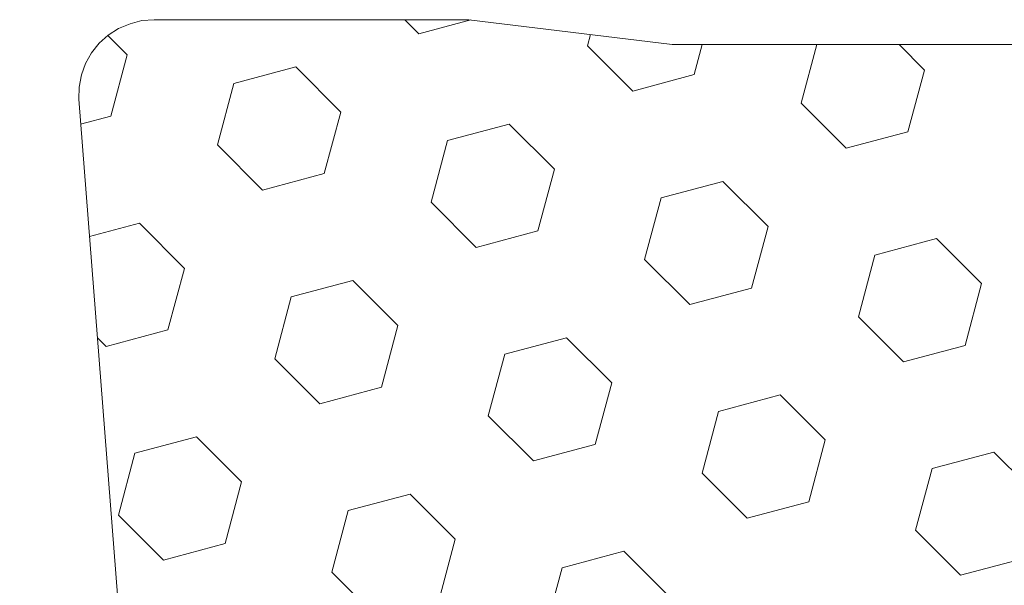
# Model space of a CAD drawing. Header units: centimetres. Extents: x -15121 to 30567, y -60641 to 0.
# Tile 435 of 656: x 1079.885 to 1080.277, y -23150.308 to -23150.083. Entities that reach past the tile are written whole.
import ezdxf

# ---------------------------------------------------------------- set-up
doc = ezdxf.new("R2010")
doc.units = ezdxf.units.CM
doc.header["$LTSCALE"] = 60
doc.layers.add('AIKA rzut sufitu wymiarowanie lobby', color=7, linetype='Continuous')
doc.layers.add('MB-uszczelki_tworzywa', color=8, linetype='Continuous', lineweight=0)
doc.styles.add('wymiar', font='txt.shx', dxfattribs={"width": 0.6})
doc.dimstyles.new('Dwudziestka', dxfattribs={"dimtxt": 7, "dimasz": 0.7, "dimexe": 5, "dimexo": 0, "dimgap": 2.5, "dimtad": 1, "dimtoh": 1, "dimdec": 3, "dimrnd": 0.5, "dimdsep": 46, "dimtxsty": 'wymiar', "dimblk": 'znacznik', "dimcen": 0, "dimdle": 5, "dimse1": 1, "dimse2": 1, "dimclrd": 256, "dimclre": 256, "dimclrt": 256, "dimadec": 0, "dimazin": 0, "dimtfac": 0.4, "dimtdec": 3, "dimtix": 1, "dimtofl": 0, "dimtmove": 2, "dimatfit": 3, "dimldrblk": 'znacznik', "dimfxl": 1, "dimtolj": 1, "dimarcsym": 0})

# ---------------------------------------------------------------- blocks, each defined once
blk = doc.blocks.new('120518', base_point=(5.2817, 995.21796))
at = {"layer": 'MB-uszczelki_tworzywa'}
for p, q in [((8.64085, 993.39999), (8.70635, 993.64506)), ((9.5567, 993.41689), (9.37712, 993.59647)), ((8.21621, 993.51302), (8.39578, 993.33344)), ((9.131, 993.53098), (9.0655, 993.28591)), ((7.05529, 993.42957), (6.80916, 993.36408)), ((7.23487, 993.24999), (7.05529, 993.42957)), ((8.39578, 993.33344), (8.64085, 993.39999)), ((9.49121, 993.17182), (9.5567, 993.41689)), ((10.22642, 993.36936), (9.98135, 993.30281)), ((10.406, 993.18978), (10.22642, 993.36936)), ((9.0655, 993.28591), (9.24508, 993.10633)), ((9.98135, 993.30281), (9.91586, 993.05774)), ((7.16832, 993.00492), (7.23487, 993.24999)), ((7.90459, 993.20246), (7.65952, 993.13696)), ((8.08416, 993.02288), (7.90459, 993.20246)), ((9.24508, 993.10633), (9.49121, 993.17182)), ((10.3405, 992.94365), (10.406, 993.18978)), ((7.65952, 993.13696), (7.59402, 992.89084)), ((6.74367, 993.11901), (6.92325, 992.93943)), ((9.91586, 993.05774), (10.09543, 992.87816)), ((6.92325, 992.93943), (7.16832, 993.00492)), ((8.01867, 992.77781), (8.08416, 993.02288)), ((8.75494, 992.97429), (8.50987, 992.90879)), ((8.93452, 992.79471), (8.75494, 992.97429)), ((10.09543, 992.87816), (10.3405, 992.94365)), ((7.59402, 992.89084), (7.7736, 992.71126)), ((8.50881, 992.90879), (8.44332, 992.66372)), ((7.7736, 992.71126), (8.01867, 992.77781)), ((8.86902, 992.54964), (8.93452, 992.79471)), ((9.60424, 992.74718), (9.35917, 992.68063)), ((9.78381, 992.5676), (9.60424, 992.74718)), ((8.44332, 992.66372), (8.6229, 992.48415)), ((9.35917, 992.68063), (9.29367, 992.43556)), ((7.2824, 992.58027), (7.03733, 992.51478)), ((7.46198, 992.4007), (7.2824, 992.58027)), ((8.6229, 992.48415), (8.86902, 992.54964)), ((9.71832, 992.32147), (9.78381, 992.5676)), ((7.03733, 992.51478), (6.97184, 992.26865)), ((10.45459, 992.51901), (10.20952, 992.45351)), ((10.45459, 992.51901), (10.48945, 992.48415)), ((9.29367, 992.43556), (9.47325, 992.25598)), ((10.20952, 992.45351), (10.14297, 992.20844)), ((7.39649, 992.15563), (7.46198, 992.4007)), ((8.13276, 992.3521), (7.88768, 992.28661)), ((8.31233, 992.17253), (8.13276, 992.3521)), ((9.47325, 992.25598), (9.71832, 992.32147)), ((6.97184, 992.26865), (7.15142, 992.08908)), ((7.88768, 992.28661), (7.82114, 992.04154)), ((10.14297, 992.20844), (10.32255, 992.02886)), ((7.15142, 992.08908), (7.39649, 992.15563)), ((8.24684, 991.92746), (8.31233, 992.17253)), ((8.98205, 992.12499), (8.73698, 992.05844)), ((9.16163, 991.94541), (8.98205, 992.12499)), ((10.32255, 992.02886), (10.52114, 992.08168)), ((7.82114, 992.04154), (8.00071, 991.86196)), ((8.73698, 992.05844), (8.67149, 991.81337)), ((8.00071, 991.86196), (8.24684, 991.92746)), ((9.09614, 991.69929), (9.16163, 991.94541)), ((9.83241, 991.89682), (9.58733, 991.83133)), ((10.01198, 991.71724), (9.83241, 991.89682)), ((9.58733, 991.83133), (9.52079, 991.58626)), ((8.67149, 991.81337), (8.85107, 991.63379)), ((7.51057, 991.72992), (7.2655, 991.66443)), ((7.51057, 991.72992), (7.69015, 991.55034)), ((9.94649, 991.47217), (10.01198, 991.71724)), ((8.85107, 991.63379), (9.09614, 991.69929)), ((7.2655, 991.66443), (7.19895, 991.41936)), ((10.556, 991.63485), (10.43663, 991.60316)), ((10.43663, 991.60316), (10.37114, 991.35809)), ((9.52079, 991.58626), (9.70036, 991.40668)), ((7.69015, 991.55034), (7.62783, 991.31795)), ((8.35987, 991.50281), (8.1148, 991.43626)), ((8.35987, 991.50281), (8.53945, 991.32323)), ((9.70036, 991.40668), (9.94649, 991.47217)), ((7.19895, 991.41936), (7.30036, 991.31795)), ((8.1148, 991.43626), (8.08311, 991.31795)), ((8.53945, 991.32323), (8.52783, 991.27781)), ((10.37114, 991.35809), (10.44825, 991.28098)), ((9.21022, 991.27464), (9.00318, 991.21971)), ((9.21022, 991.27464), (9.26621, 991.21865))]:
    blk.add_line(p, q, dxfattribs=at)
at = {"layer": 'MB-uszczelki_tworzywa', "flags": 128}
blk.add_lwpolyline([(6.58205, 991.31795), (8.20353, 991.31795), (9.01163, 991.21865), (10.26339, 991.21865), (10.31304, 991.22182), (10.35952, 991.2345), (10.40494, 991.25351), (10.44614, 991.27992), (10.48205, 991.31267), (10.51269, 991.35069), (10.53698, 991.39295), (10.55283, 991.43837), (10.56234, 991.48696), (10.56339, 991.53555), (10.29825, 994.93591)], dxfattribs=at)
blk = doc.blocks.new('znacznik')
at = {"color": 0}
for points in [[(0, -5), (0, 5)], [(-4, 0), (4, 0)]]:
    blk.add_lwpolyline(points, dxfattribs=at)
at = {"color": 1}
blk.add_lwpolyline([(-2.12132, -2.12132), (2.12132, 2.12132)], dxfattribs=at)
blk = doc.blocks.new('*D7253')
at = {"layer": 'AIKA rzut sufitu wymiarowanie lobby', "lineweight": -2, "transparency": 16777216}
blk.add_line((970.46844, -23167.85278), (1342.58803, -23167.85278), dxfattribs=at)
at = {"layer": 'Defpoints', "color": 0, "transparency": 16777216}
for p in [(969.76844, -23147.52154), (1343.28803, -23147.52154), (1343.28803, -23167.85278)]:
    blk.add_point(p, dxfattribs=at)
at = {"layer": 'AIKA rzut sufitu wymiarowanie lobby', "lineweight": -2, "transparency": 16777216, "xscale": 0.7, "yscale": 0.7, "zscale": 0.7, "rotation": 180}
blk.add_blockref('znacznik', (969.76844, -23167.85278), dxfattribs=at)
at = {"layer": 'AIKA rzut sufitu wymiarowanie lobby', "lineweight": -2, "transparency": 16777216, "xscale": 0.7, "yscale": 0.7, "zscale": 0.7}
blk.add_blockref('znacznik', (1343.28803, -23167.85278), dxfattribs=at)
at = {"layer": 'AIKA rzut sufitu wymiarowanie lobby', "transparency": 16777216, "insert": (1156.52823, -23161.85278), "char_height": 7, "attachment_point": 5, "style": 'wymiar'}
blk.add_mtext('\\A1;373.5', dxfattribs=at)

msp = doc.modelspace()

# ---------------------------------------------------------------- block references
at = {"xscale": 0.1, "yscale": 0.1, "zscale": 0.1, "rotation": 180.0000000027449}
msp.add_blockref('120518', (1080.437, -23150.48278), dxfattribs=at)

# ---------------------------------------------------------------- dimensions: what is measured, and where the dimension line sits
at = {"layer": 'AIKA rzut sufitu wymiarowanie lobby', "color": 2}
dim = msp.add_linear_dim(base=(1343.28803, -23167.85278), p1=(969.76844, -23147.52154), p2=(1343.28803, -23147.52154), dimstyle='Dwudziestka', dxfattribs=at)
dim.commit()
dim.dimension.update_dxf_attribs({"geometry": '*D7253', "text_midpoint": (1156.52823, -23161.85278)})

doc.saveas('drawing.dxf')
